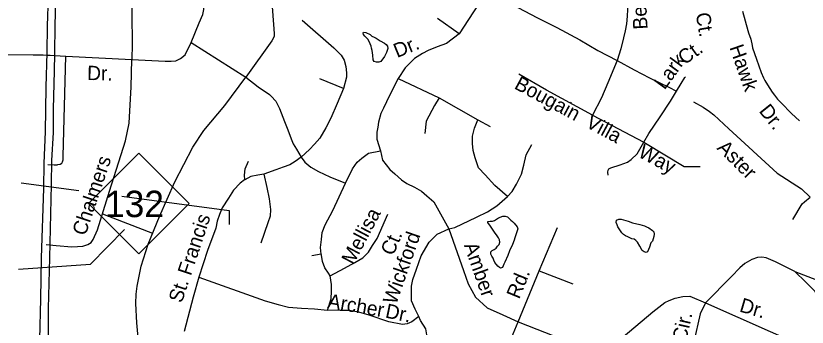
# Model space of a CAD drawing. Extents: x 2290055 to 2389491, y 66597 to 237875.
# Drawn here: x 2335214 to 2340457, y 156961 to 159024 of the extents above; entities that cross this region are included whole.
import ezdxf

# ---------------------------------------------------------------- set-up
doc = ezdxf.new("R2010")
doc.units = 0
for name, color, linetype in [('Exist Hydrographic Pond Under 1500 Sq Ft', 7, 'Continuous'), ('Exist Road Non-System Type 51', 7, 'Continuous'), ('Exist Road Non-System Type 51 Label', 7, 'Continuous'), ('Exist Road Primary NC Shield CELL', 7, 'Continuous'), ('Exist Road Primary NC Shield Number Label', 7, 'Continuous'), ('Exist Road Primary NC UnDivided 4 Lane Attributed', 7, 'Continuous')]:
    doc.layers.add(name, color=color, linetype=linetype)

msp = doc.modelspace()

# ---------------------------------------------------------------- linework, layer by layer
at = {"layer": 'Exist Hydrographic Pond Under 1500 Sq Ft'}
for points in [[(2337604.2, 158716.6), (2337589, 158720.6), (2337582.7, 158731.3), (2337578.7, 158763.2), (2337577.7, 158778.7), (2337575.2, 158794.1), (2337571, 158808.7), (2337568.2, 158823.5), (2337563, 158838.4), (2337548.2, 158866.1), (2337538.5, 158878), (2337527.5, 158888.7), (2337517.7, 158900.1), (2337514.7, 158910.6), (2337518, 158916.1), (2337533.7, 158913.5), (2337561, 158899.3), (2337574, 158890), (2337588.2, 158883.5), (2337602, 158875.4), (2337615, 158866), (2337628.5, 158857.5), (2337656, 158843.4), (2337668, 158834.1), (2337677, 158821.9), (2337678.5, 158806.9), (2337670.5, 158781.6), (2337663.5, 158768.4), (2337657.5, 158753.7), (2337633.7, 158722), (2337619.2, 158717), (2337604.2, 158716.6)], [(2338424.5, 157352.4), (2338418.5, 157355.9), (2338407.2, 157366.3), (2338388.7, 157390.3), (2338382, 157404.3), (2338376.5, 157419.2), (2338368.5, 157431.9), (2338362, 157445.6), (2338361.2, 157460.8), (2338369.5, 157469.4), (2338383.5, 157476.4), (2338396, 157485.5), (2338406.5, 157497), (2338415.5, 157509.8), (2338421.2, 157524), (2338419, 157538.9), (2338412, 157552.7), (2338404, 157565.7), (2338386, 157591.4), (2338376.2, 157603.3), (2338367, 157616.3), (2338359.5, 157629.6), (2338341, 157654.2), (2338341.7, 157660.8), (2338356.5, 157664.7), (2338371.5, 157664.1), (2338386.5, 157669.1), (2338413, 157684.9), (2338441.5, 157696), (2338456.5, 157697.3), (2338471.2, 157691.4), (2338493, 157669.7), (2338505.7, 157661.2), (2338517, 157650.7), (2338536, 157625.9), (2338540.7, 157613.7), (2338536.5, 157599.2), (2338520.5, 157554.1), (2338516, 157538.3), (2338504.2, 157508), (2338485.2, 157466.4), (2338474, 157436), (2338455.2, 157392.1), (2338447, 157378.9), (2338438.5, 157357.2), (2338424.5, 157352.4)], [(2339391.5, 157455.4), (2339376.5, 157460), (2339364, 157468.9), (2339349.5, 157497.5), (2339333.2, 157523.6), (2339323, 157534.7), (2339311.2, 157544.3), (2339295.7, 157547.1), (2339268.5, 157560.9), (2339254, 157567.3), (2339240.5, 157575.6), (2339229.7, 157587.3), (2339219.7, 157599.9), (2339211, 157613.6), (2339201.7, 157625.9), (2339197.5, 157639.4), (2339191, 157655.8), (2339194.7, 157671.1), (2339209, 157677.7), (2339225, 157676.2), (2339255.2, 157668.6), (2339270.5, 157663.8), (2339299.5, 157653.1), (2339348.5, 157641.7), (2339378.7, 157633.5), (2339393.7, 157627), (2339407.5, 157619.2), (2339432.7, 157601.7), (2339441.5, 157593.5), (2339444, 157578.5), (2339441, 157562.4), (2339436.5, 157546.5), (2339431.5, 157531.8), (2339420.7, 157520.1), (2339412.7, 157491.1), (2339400.2, 157461.6), (2339391.5, 157455.4)]]:
    msp.add_lwpolyline(points, dxfattribs=at)
at = {"layer": 'Exist Road Non-System Type 51'}
for p, q in [((2338332.9, 159182.2), (2338150.5, 158905.1)), ((2338150.5, 158905.1), (2338007.1, 159005.5)), ((2336375.7, 158846.2), (2336737.4, 158616.6)), ((2335328.4, 158765.3), (2335396.3, 158764.6)), ((2335396.3, 158764.6), (2335418.6, 158764.3)), ((2335418.6, 158764.3), (2335441, 158763)), ((2335441, 158763), (2335508.7, 158759.2)), ((2335508.7, 158759.2), (2335544.9, 158757.2)), ((2335544.9, 158757.2), (2335983.9, 158734.5)), ((2337384.6, 158542.2), (2337227.6, 158605.8)), ((2337748.2, 158608.2), (2338019.2, 158480.6)), ((2338019.2, 158480.6), (2338276.1, 158335.1)), ((2338276.1, 158335.1), (2338356.7, 158290.9)), ((2339034.2, 158365), (2339375.3, 158187.2)), ((2338680.8, 157334.2), (2338803.3, 157622.1)), ((2335414.8, 157508.9), (2335482.4, 157503.2)), ((2337237.8, 157445.6), (2337175.7, 157433.3)), ((2338542.8, 156997.6), (2338680.8, 157334.2)), ((2338680.8, 157334.2), (2338905.7, 157249.3)), ((2339784.1, 157122.8), (2340480, 156815.2)), ((2338256.4, 156317.1), (2338542.8, 156997.6)), ((2338542.8, 156997.6), (2338841.2, 156880.5))]:
    msp.add_line(p, q, dxfattribs=at)
for points in [[(2336029.4, 160455.4), (2336024.3, 160402.7), (2336016.1, 160252.4), (2336007.1, 160074.2), (2336005.2, 159815.8), (2335992.1, 159589.1), (2335988.5, 159333), (2335982.2, 159034.7), (2335984.2, 158836.6), (2335983.9, 158734.5)], [(2336902.5, 159233.3), (2336925.7, 158906), (2336926.5, 158886), (2336911.5, 158857.5), (2336737.4, 158616.6)], [(2336375.7, 158846.2), (2336428.5, 158978.2), (2336452.3, 159033.3), (2336459.2, 159065.4), (2336457.2, 159117.5), (2336453.4, 159213.5)], [(2338332.9, 159182.2), (2338541.1, 159079.2), (2338669.9, 159010.3), (2338798.6, 158946.8), (2338952.1, 158863.8), (2339070.3, 158793.2), (2339198.2, 158726.9)], [(2339258.2, 159178.9), (2339265.3, 159126), (2339266.2, 159066.8), (2339264.4, 159020.9), (2339260.9, 158971.5), (2339252, 158923.8), (2339240.6, 158878.8), (2339222.9, 158804.6), (2339198.2, 158726.9)], [(2340027.7, 159055.7), (2340063, 158926.3), (2340067.7, 158911), (2340083.1, 158868.4), (2340091.9, 158827.3), (2340096, 158812.7), (2340122.2, 158737.7), (2340152, 158649.3), (2340167.6, 158613.4), (2340176.6, 158595.8), (2340193.8, 158566.2), (2340225.6, 158518.1), (2340240.2, 158498), (2340261.3, 158472.2), (2340284, 158447.3), (2340353.8, 158376), (2340406, 158328.4)], [(2337111.7, 158995.3), (2337322.1, 158811.6), (2337369.5, 158764.2), (2337389, 158730.8), (2337400.1, 158689), (2337405.7, 158647.2), (2337405.7, 158616.6), (2337384.6, 158542.2)], [(2338150.5, 158905.1), (2338067, 158840.9), (2338006, 158819.1), (2337947.1, 158795.1), (2337907.9, 158773.3), (2337855.6, 158740.6), (2337794.6, 158679.5), (2337748.2, 158608.2)], [(2335983.9, 158734.5), (2336204.6, 158723.5), (2336242.7, 158722.7), (2336274.4, 158726.3), (2336306, 158741.3), (2336336.8, 158766.5), (2336375.7, 158846.2)], [(2335042.3, 158768.6), (2335328.4, 158765.3)], [(2335493.4, 158038.1), (2335509.2, 158041.6), (2335519.1, 158047.9), (2335524.7, 158056.3), (2335528.1, 158070.2), (2335529.1, 158094.6), (2335544.9, 158757.2)], [(2335482.4, 157503.2), (2335585, 157494.5), (2335623, 157496), (2335658.7, 157497.4), (2335692.4, 157508.6), (2335713.9, 157521.6), (2335727.2, 157542.1), (2335756.4, 157607.3), (2335834.6, 157862.5), (2335941.3, 158194.9), (2335964.9, 158311.7), (2335979.3, 158552.5), (2335983.9, 158734.5)], [(2339198.2, 158726.9), (2339136.5, 158580.4), (2339094.1, 158481.5), (2339034.2, 158365)], [(2339198.2, 158726.9), (2339311.1, 158666.9), (2339413.5, 158614), (2339540.5, 158550.4), (2339591.7, 158524.7)], [(2335853.4, 156774.9), (2335967, 156839.4), (2335990.4, 156854.1), (2336015.5, 156875.1), (2336024.9, 156893.6), (2336017.2, 156989.4), (2336010.2, 157117.2), (2336011.7, 157179.2), (2336017.4, 157233.3), (2336044.4, 157364.7), (2336090.4, 157510.6), (2336165.2, 157695.3), (2336268.4, 157923.6), (2336387.3, 158154.4), (2336460.7, 158265.3), (2336598.3, 158428.9), (2336737.4, 158616.6)], [(2336737.4, 158616.6), (2336820.9, 158552.5), (2336896.1, 158502.3), (2336905.8, 158492)], [(2337748.2, 158608.2), (2337690.1, 158496.4), (2337650.9, 158411.4), (2337633.4, 158376.5), (2337618.2, 158319.8), (2337613.8, 158287.1), (2337605.1, 158252.2), (2337605.1, 158206.4), (2337629.8, 158130)], [(2339034.2, 158365), (2338730.7, 158531), (2338547.3, 158636.9)], [(2339591.7, 158524.7), (2339621.9, 158574.5), (2339647.2, 158614.6), (2339650.2, 158619.2)], [(2337384.6, 158542.2), (2337344.4, 158443.8), (2337300.4, 158345.9), (2337269.2, 158281.4), (2337227.5, 158212.6), (2337194.1, 158173.6), (2337160.6, 158137.4), (2337105, 158087.2)], [(2336905.8, 158492), (2336937.9, 158457.8), (2336960.2, 158410.4), (2336993.6, 158324), (2337015.9, 158268.3), (2337038.1, 158209.8), (2337052, 158176.4), (2337074.3, 158140.1), (2337105, 158087.2)], [(2339375.3, 158187.2), (2339408.8, 158243.8), (2339482.5, 158355), (2339552.2, 158459.5), (2339591.7, 158524.7)], [(2338019.2, 158480.6), (2337989, 158429.2), (2337933.3, 158326.1), (2337925, 158245.3)], [(2339703.3, 158454.9), (2339767.1, 158418.2), (2339809.3, 158389.9), (2339838.5, 158367.2), (2339937.5, 158276.1), (2340259.4, 157982.5), (2340420.6, 157878.3), (2340477, 157823.2)], [(2338471.1, 157826), (2338388.3, 157900.1), (2338322.9, 157969.9), (2338279.4, 158017.8), (2338257.6, 158083.2), (2338244.5, 158131.2), (2338240.2, 158179.2), (2338240.2, 158227.1), (2338253.2, 158279.5), (2338276.1, 158335.1)], [(2339139.4, 157969.2), (2339136.6, 157989.1), (2339138.1, 158001), (2339142.1, 158009.4), (2339157.5, 158017.9), (2339218.8, 158036.4), (2339266.3, 158054.3), (2339291.6, 158071.1), (2339330.1, 158110.7), (2339375.3, 158187.2)], [(2339375.3, 158187.2), (2339386.8, 158181.2), (2339643, 158025.2), (2339748.8, 158025.2)], [(2337398.2, 157916.4), (2337443.9, 158010.2), (2337476.6, 158053.8), (2337507.1, 158080), (2337550.7, 158114.9), (2337629.8, 158130)], [(2337629.8, 158130), (2337644.3, 158066.9), (2337692.3, 158005.8), (2337724.9, 157977.5), (2337768.5, 157938.3), (2337805.5, 157912.1), (2337855.6, 157888.1), (2337901.4, 157861.9), (2337938.4, 157831.4), (2337984.2, 157792.2), (2338083.7, 157611.9)], [(2338471.1, 157826), (2338502.7, 157859.8), (2338532.1, 157908.8), (2338563.7, 157975.3), (2338580, 158035.3), (2338596.4, 158104), (2338632.3, 158170.5)], [(2337105, 158087.2), (2337066, 158059.3), (2337029.8, 158037.1), (2336985.2, 158020.3), (2336937.9, 158003.6), (2336857.1, 157975.8)], [(2337105, 158087.2), (2337130, 158053.8), (2337169, 158020.3), (2337219.1, 157992.5), (2337294.3, 157956.3), (2337398.2, 157916.4)], [(2335425.7, 158039.5), (2335469.4, 158036.1), (2335487.4, 158036.8), (2335493.4, 158038.1)], [(2336732, 157938.3), (2336729.7, 157968.4), (2336733.9, 158010.6), (2336755, 158061.2)], [(2336857.1, 157975.8), (2336818.2, 157967.4), (2336770.8, 157959), (2336732, 157938.3)], [(2336857.1, 157975.8), (2336876.6, 157886.6), (2336893.3, 157811.4), (2336901.7, 157741.7), (2336898.9, 157697.1), (2336885, 157652.6), (2336837.6, 157518.8)], [(2336732, 157938.3), (2336729.1, 157936.8), (2336701.2, 157914.5), (2336656.7, 157869.9), (2336623.2, 157816.9), (2336581.5, 157752.9), (2336564.8, 157708.3), (2336548.5, 157662.9), (2336540.1, 157616.5), (2336485.3, 157469), (2336426.3, 157292)], [(2337237.8, 157445.6), (2337233, 157488.2), (2337238.6, 157541.1), (2337244.2, 157588.5), (2337263.7, 157638.6), (2337313.8, 157733.4), (2337398.2, 157916.4)], [(2338083.7, 157611.9), (2338122.5, 157621), (2338266.3, 157690.8), (2338340.4, 157725.7), (2338401.4, 157764.9), (2338471.1, 157826)], [(2340361.3, 157675.7), (2340424.5, 157779), (2340438.4, 157792.6), (2340477, 157823.2)], [(2335788.7, 157712.6), (2336120.5, 157584.9)], [(2337297.1, 157301.5), (2337391.8, 157351.7), (2337461.4, 157390.7), (2337514.3, 157421.3), (2337550.5, 157457.5), (2337578.3, 157502.1), (2337608.9, 157549.5), (2337678.6, 157711.1)], [(2337883.5, 157032.6), (2337861.1, 157080.3), (2337835, 157137), (2337835, 157193.7), (2337835, 157232.9), (2337843.7, 157276.5), (2337869.8, 157346.3), (2337900.3, 157433.5), (2337952.6, 157525.1), (2338004.9, 157577.4), (2338083.7, 157611.9)], [(2338083.7, 157611.9), (2338179.7, 157337.5), (2338211.3, 157249), (2338260.9, 157159.9), (2338337.1, 157090.1), (2338441.7, 157042.2), (2338542.8, 156997.6)], [(2337297.1, 157301.5), (2337285.9, 157318.2), (2337260.9, 157354.5), (2337247, 157396.2), (2337238.6, 157438), (2337237.8, 157445.6)], [(2340551.4, 157086.8), (2340537.2, 157132.7), (2340523.1, 157168), (2340509, 157199.7), (2340487.8, 157220.9), (2340449, 157259.8), (2340375.1, 157330.2), (2340246.5, 157394.7), (2340185.8, 157420.2), (2340157.3, 157425.3), (2340127.6, 157422.1), (2340090, 157410.5), (2340043.2, 157382.7), (2340012.1, 157355.5), (2339956.3, 157297.2), (2339784.1, 157122.8)], [(2336426.3, 157292), (2336388.3, 157161.3), (2336329.3, 156933.8)], [(2336426.3, 157292), (2336865.5, 157135.7)], [(2337280.4, 157074.5), (2337302.6, 157149.7), (2337305.4, 157199.8), (2337305.4, 157244.4), (2337297.1, 157301.5)], [(2340375.1, 157330.2), (2342180.8, 156636.2), (2342588.1, 156452.2), (2342750.9, 156386.7), (2342807.2, 156365.9)], [(2336865.5, 157135.7), (2336951.8, 157110.7), (2337021.4, 157094), (2337107.7, 157088.4), (2337194.1, 157082.8), (2337280.4, 157074.5)], [(2339172.4, 156844.3), (2339195.7, 156861.3), (2339434, 157062.9), (2339514.6, 157123.9), (2339543.7, 157137.1), (2339581.9, 157154.4), (2339632.3, 157165.3), (2339680.2, 157167.5), (2339784.1, 157122.8)], [(2337883.5, 157032.6), (2337837.1, 156995.8), (2337807.6, 156984.6), (2337775.5, 156978.6), (2337685.1, 156997.5), (2337556, 157041), (2337486.4, 157060.5), (2337422.4, 157071.7), (2337363.9, 157071.7), (2337280.4, 157074.5)], [(2339784.1, 157122.8), (2339747.7, 157049.8), (2339706.3, 156864.5), (2339708, 156705.5)], [(2337934.5, 156791.6), (2337943.9, 156844.8), (2337939.5, 156897.2), (2337930.8, 156949.5), (2337896, 157006.2), (2337883.5, 157032.6)]]:
    msp.add_lwpolyline(points, dxfattribs=at)
at = {"layer": 'Exist Road Non-System Type 51 Label'}
for points in [[(2335248.8, 157916.7), (2335631.7, 157866.1)], [(2335915.8, 157828.5), (2336628.7, 157734.3), (2336628.7, 157640.6)], [(2335231.4, 157345.3), (2335708.9, 157378.1), (2335933.6, 157607.7)]]:
    msp.add_lwpolyline(points, dxfattribs=at)
at = {"layer": 'Exist Road Primary NC Shield CELL'}
msp.add_lwpolyline([(2335696.2, 157780.1), (2336029.2, 158113.1), (2336362.2, 157780.1), (2336029.2, 157447.1)], close=True, dxfattribs=at)
at = {"layer": 'Exist Road Primary NC UnDivided 4 Lane Attributed'}
for points in [[(2335430.8, 156775), (2335430.5, 157084.3), (2335438.7, 157420.3), (2335450.8, 157905.9), (2335453.9, 158065.8), (2335464.9, 158251.3), (2335463.3, 158407), (2335470.8, 158657.2), (2335472, 158774.6), (2335475.9, 158959), (2335482.1, 159208.7), (2335493.9, 159683.2), (2335503.1, 159812.4), (2335510.9, 159966.7), (2335516.5, 160051.1), (2335526.7, 160195.8), (2335531.8, 160343.2), (2335550.9, 160566.9), (2335569.7, 160792.9), (2335576.3, 160902.9), (2335606.9, 161172.3), (2335649.8, 161577.8), (2335756.8, 162429), (2335819.2, 162905.2)], [(2335428.2, 159153.8), (2335421, 158958), (2335419.1, 158781.7), (2335413.8, 158552.2), (2335409.3, 158256.1), (2335400.9, 158047.5), (2335397.8, 157879.4), (2335381.6, 157421.3), (2335377.6, 157148.3), (2335370.7, 156880.9)]]:
    msp.add_lwpolyline(points, dxfattribs=at)

# ---------------------------------------------------------------- texts
at = {"layer": 'Exist Road Non-System Type 51 Label'}
for s, rotation, p in [('Sea Eagle Ct.', 279.4555, (2339616.3, 159651.4)), ('Bethel', 93.1679, (2339400.4, 158935.6)), ('Dr.', 22.1822, (2337740.3, 158743.9)), ('Ct.', 35.5029, (2339643.6, 158694.9)), ('Hawk', 289.276, (2339940.8, 158814.8)), ('Lark', 53.8785, (2339512.1, 158529)), ('Dr.', 358.7938, (2335686, 158598.5)), ('Bougain  Villa ', 331.7169, (2338510.5, 158545.2)), ('Dr.', 308.6381, (2340133.9, 158391.9)), ('Way', 331.7169, (2339330.4, 158094)), ('Aster', 314.9778, (2339855.1, 158143.8)), ('Chalmers', 71.4542, (2335675.3, 157562)), ('St. Francis', 71.5651, (2336313.6, 157116.7)), ('Mellisa', 62.1764, (2337450.4, 157368.9)), ('Wickford', 70.7243, (2337733.7, 157106.3)), ('Ct.', 66.6945, (2337714.1, 157429.2)), ('Amber', 289.2832, (2338181.9, 157504.7)), ('Rd.', 67.7146, (2338549.1, 157142.7)), ('Archer', 350.1287, (2337276.2, 157090.8)), ('Dr.', 343.5975, (2340003.2, 157066.4)), ('Dr.', 348.2163, (2337657.5, 157025.9)), ('Cir.', 77.4097, (2339654.6, 156858.7))]:
    msp.add_text(s, height=95, rotation=rotation, dxfattribs=at).set_placement(p)
at = {"layer": 'Exist Road Primary NC Shield Number Label'}
msp.add_text('132', height=175, dxfattribs=at).set_placement((2335805.3, 157690.4))

doc.saveas('drawing.dxf')
